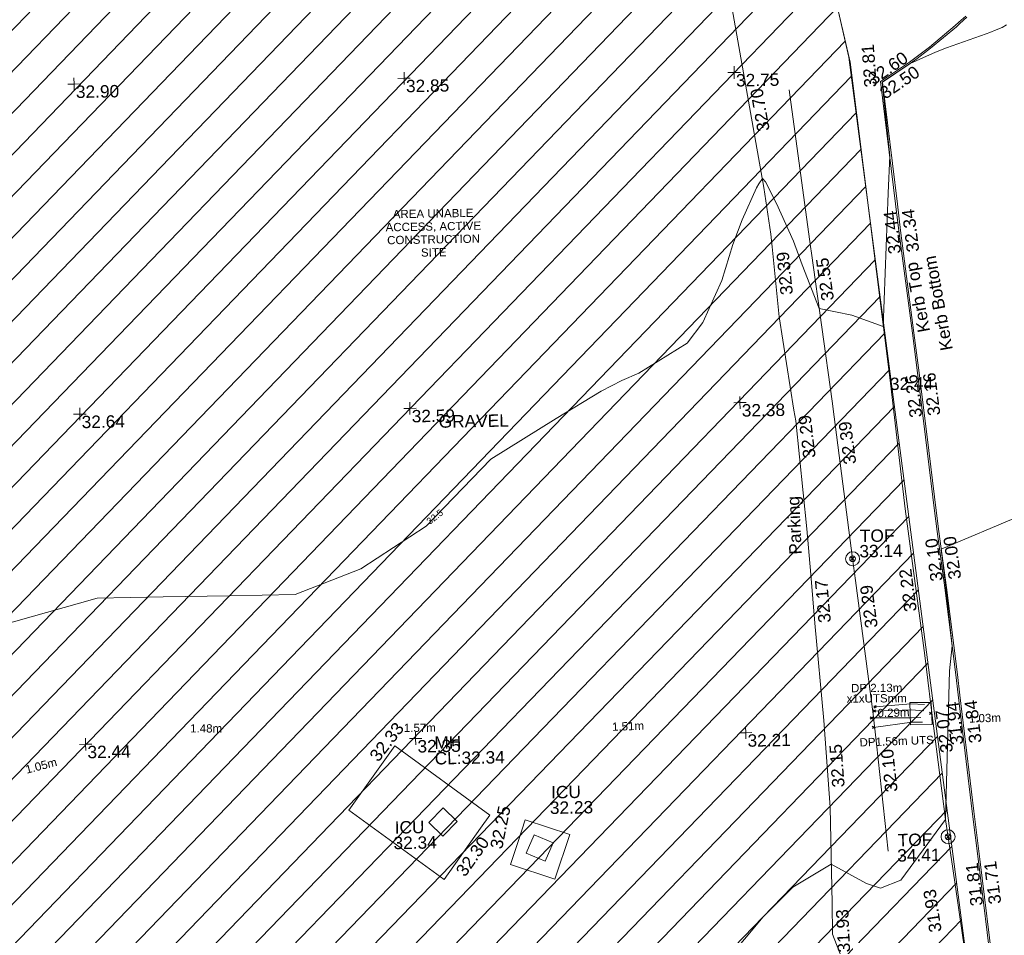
# Model space of a CAD drawing. Header units: millimetres. Extents: x -290717 to 520720, y -88450 to 287762.
# Tile 293 of 381: x 183318 to 213145, y 152050 to 179781. Entities that reach past the tile are written whole.
import ezdxf

# ---------------------------------------------------------------- set-up
doc = ezdxf.new("R2010")
doc.units = ezdxf.units.MM
for name, pattern in [('IMPORT-HIDDEN2 _3_', [4762.5, 3175, -1587.5]), ('IMPORT-UG_ELEC_LV_QLB2 _2_', [2700, 1500, -300.0000000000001, 0, -250, 150, -300.0000000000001, 0, -200]), ('IMPORT-UG_ELEC_STREET LIGHTING_QLB2 _2_', [2700, 1500, -300.0000000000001, 0, -250, 150, -300.0000000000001, 0, -200]), ('IMPORT-UG_UNIDENTIFIED_QLB2 _2_', [2500, 1500, -300.0000000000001, 0, -50, 150, -300.0000000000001, 0, -200])]:
    doc.linetypes.add(name, pattern=pattern)
for name, color, linetype, lineweight, true_color in [('00__TOPO__TOP_OF_FENCE_SYMBOL', 7, 'Continuous', 9, 0x666666), ('00_TOPO_FENCE', 7, 'Continuous', 9, 0x3f7f4f), ('00_TOPO_SERV_MH', 7, 'Continuous', 9, 0x666666), ('00_UAV_CONCRETE', 9, 'Continuous', 9, 0x808080), ('00_UAV_FENCE', 7, 'Continuous', 9, 0x264c2f), ('00_UAV_KERB_BOTTOM', 1, 'Continuous', 9, 0xff0000), ('00_UAV_KERB_TOP', 7, 'Continuous', 9, 0xa500a5), ('00_UAV_LEVEL_SPOT', 7, 'Continuous', 9, 0x666666), ('00_UAV_PARKING', 4, 'Continuous', 9, 0x00ffff), ('00_UAV_SERV_IC', 5, 'Continuous', 9, 0x0000ff), ('00_UAV_TOP_OF_FENCE', 6, 'Continuous', 9, 0xff00ff), ('01_DTM_CONTOUR_MJR', 7, 'Continuous', 9, 0x7f3f00), ('01_DTM_CONTOUR_MJR_LABELS', 7, 'Continuous', 9, 0x7f3f00), ('01_DTM_CONTOUR_MNR', 7, 'Continuous', 9, 0xa5a552), ('12333-PUM-2D-U-0001-C01 - Rev2_REVIT IMPORT_dwg', 7, 'Continuous', 9, 0x767676), ('PUM-CHAMBER EXTENTS', 6, 'IMPORT-HIDDEN2 _3_', 9, 0xff00ff), ('PUM-ELECTRIC-LV-QLB2', 1, 'IMPORT-UG_ELEC_LV_QLB2 _2_', 9, 0xff0000), ('PUM-ELECTRIC-MH', 1, 'Continuous', 9, 0xff0000), ('PUM-UNABLE TO SURVEY', 190, 'Continuous', 9, 0x7f00ff), ('PUM-UNIDENTIFIED UTILITIES-NOTES', 7, 'Continuous', 9, 0x52a500), ('PUM-UNIDENTIFIED UTILITIES-QLB2', 7, 'IMPORT-UG_UNIDENTIFIED_QLB2 _2_', 9, 0x52a500)]:
    doc.layers.add(name, color=color, linetype=linetype, lineweight=lineweight, true_color=true_color)
doc.layers.add('00_UAV_SURVEY_TEXT', color=7, linetype='Continuous', lineweight=9)
doc.layers.add('GEN-TEXT', color=7, linetype='Continuous', lineweight=9)
doc.styles.add('Arial_1', font='arial.ttf', dxfattribs={"height": 250})
doc.styles.add('Swis721 Lt BT_1', font='swissl.ttf', dxfattribs={"height": 200})
doc.styles.add('Swis721 Lt BT_2', font='swissl.ttf', dxfattribs={"height": 375})

# ---------------------------------------------------------------- blocks, each defined once
blk = doc.blocks.new('12333-PUM-2D-U-0001-C01 - Rev2_REVIT IMPORT_dwg_MSL_Node_LineworkTOF-2077248-Site Location Plan Existing')
at = {"layer": '00__TOPO__TOP_OF_FENCE_SYMBOL', "color": 254, "true_color": 0xcccccc, "flags": 128}
for points in [[(165.3591892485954, 165.3591892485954), (0, 0), (-165.3591892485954, 165.3591892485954)], [(165.3591892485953, -165.3591892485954), (0, 0), (-165.3591892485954, -165.3591892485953)]]:
    blk.add_lwpolyline(points, dxfattribs=at)
at = {"layer": '00__TOPO__TOP_OF_FENCE_SYMBOL', "color": 254, "true_color": 0xcccccc}
for radius in [562.5594001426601, 233.853208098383]:
    blk.add_circle((0, 0), radius, dxfattribs=at)
blk = doc.blocks.new('12333-PUM-2D-U-0001-C01 - Rev2_REVIT IMPORT_dwg_UAV-2077255-Site Location Plan Existing')
at = {"layer": '00_UAV_LEVEL_SPOT', "color": 254, "true_color": 0xcccccc, "flags": 128}
for points in [[(0, -500.0000000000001), (0, 0), (-500.0000000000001, 0)], [(500.0000000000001, 0), (0, 0), (0, 500.0000000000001)]]:
    blk.add_lwpolyline(points, dxfattribs=at)
blk = doc.blocks.new('12333-PUM-2D-U-0001-C01 - Rev2_REVIT IMPORT_dwg_MGS62954_T2_Galway_ITM_3d_Rev1-2077680-Site Location Plan Existing')
at = {"layer": '00_TOPO_FENCE', "color": 254, "true_color": 0xcccccc, "flags": 128}
blk.add_lwpolyline([(534089819.8181641, 725734364.0279521), (534091587.8681737, 725736440.7020699), (534092625.7930987, 725737541.3462248), (534097629.2555963, 725737998.4735422), (534105021.721773, 725738801.3791058), (534107412.8342192, 725739013.897784), (534109747.2000771, 725739215.477581), (534111269.5559804, 725739309.8737594), (534111565.4135019, 725739349.1290561), (534112422.2685639, 725735423.3515906), (534113518.8731127, 725730255.5723001), (534114553.873535, 725720679.9188492)], dxfattribs=at)
at = {"layer": '00_UAV_CONCRETE', "color": 254, "true_color": 0xcccccc, "flags": 128}
for points in [[(534100785.5775, 725705712.219), (534097941.5775001, 725707861.2190001), (534098793.4515658, 725709016.4345698), (534099362.5775001, 725709788.219), (534102204.5775, 725707636.219), (534101922.0336108, 725707253.122141)], [(534103276.7900001, 725707480.6395), (534104614.7900002, 725707015.6395001), (534104145.8553028, 725705666.3177261), (534102807.8553028, 725706131.3177263), (534103050.2516866, 725706828.7937725)]]:
    blk.add_lwpolyline(points, close=True, dxfattribs=at)
at = {"layer": '00_UAV_FENCE', "color": 254, "true_color": 0xcccccc, "flags": 128}
for points in [[(534111651.7365, 725729445.5035001), (534112218.7365, 725724688.5035001), (534112243.6368831, 725724484.7454872), (534112792.7365001, 725719991.5035001), (534112845.3735152, 725719523.6515952), (534113329.7365001, 725715218.5035), (534113405.8674285, 725714556.4588522), (534113872.7365, 725710496.5035002), (534113955.4240898, 725709591.0743918), (534114252.7365, 725706335.5035001)], [(534114553.873535, 725720679.9188492), (534114952.7900001, 725716698.6395001), (534115066.0952614, 725715711.0433478), (534115463.7900001, 725712244.6395), (534115627.3845999, 725710744.8716956), (534116006.7900002, 725707266.6395), (534116198.1602979, 725705780.1131842), (534116835.937072, 725700825.9903733), (534116960.311, 725699859.8785), (534115953.3150575, 725695962.9479376), (534115769.311, 725695250.8785001), (534114630.6823692, 725691142.6329396), (534114529.3110002, 725690776.8785), (534113464.311, 725686864.8784999), (534112917.2098656, 725686724.0475677), (534111137.3110002, 725686265.8785001), (534108066.5445354, 725685517.0495839), (534107352.311, 725685342.8784999), (534103927.8740001, 725684823.1450002)]]:
    blk.add_lwpolyline(points, dxfattribs=at)
at = {"layer": '00_UAV_KERB_BOTTOM', "color": 254, "true_color": 0xcccccc, "flags": 128}
blk.add_lwpolyline([(534117080.7950854, 725731548.4541439), (534116862.79, 725731363.6395001), (534116754.9166479, 725731269.6397105), (534115963.7900001, 725730628.6395001), (534115546.7868001, 725730327.2833487), (534115339.6923731, 725730177.622196), (534114482.79, 725729627.6395001), (534114872.8150011, 725725924.8705026), (534114956.79, 725725127.6395001), (534115308.7900001, 725722020.6395001), (534115424.3869505, 725720958.7605377), (534115652.79, 725718860.6395001), (534115881.7900001, 725716627.6395), (534115956.3361164, 725715989.7650399), (534116154.7900001, 725714291.6395001), (534116446.79, 725711647.6395), (534116510.577645, 725711023.6854421), (534116870.6255, 725707501.7915002), (534117022.4541663, 725706051.7261329), (534117393.6255001, 725702506.7915003)], dxfattribs=at)
at = {"layer": '00_UAV_KERB_TOP', "color": 254, "true_color": 0xcccccc, "flags": 128}
blk.add_lwpolyline([(534117047.2638535, 725731585.5772569), (534116830.1981184, 725731401.5589505), (534116722.7439514, 725731307.9244351), (534115933.3853028, 725730668.3567234), (534115480.1381336, 725730340.8081037), (534115311.5241086, 725730218.9556246), (534114429.8353044, 725729653.064339), (534114821.751736, 725725932.338722), (534114907.0856887, 725725122.2062602), (534115259.0955036, 725722015.1196281), (534115373.2793745, 725720966.221279), (534115603.0667809, 725718855.3834748), (534115832.0869425, 725716622.1868771), (534115905.1250635, 725715997.2159951), (534116105.1095713, 725714285.9932487), (534116397.0698851, 725711642.3525984), (534116459.5532787, 725711031.1563851), (534116820.8909728, 725707496.6455753), (534116971.3994307, 725706059.189079), (534117343.9238005, 725702501.3320494)], dxfattribs=at)
at = {"layer": '00_UAV_PARKING', "color": 254, "true_color": 0xcccccc, "flags": 128}
blk.add_lwpolyline([(534109976.79, 725731933.6395001), (534110337.1366907, 725729638.3402764), (534110471.79, 725728780.6395003), (534110837.7900001, 725726501.6395), (534111025.79, 725725089.6395001), (534111057.9836686, 725724702.3912579), (534111234.7900001, 725722575.6395), (534111633.4132858, 725719738.5908912), (534111678.7900001, 725719415.6395001), (534111954.79, 725716146.6395001), (534112052.4996197, 725714758.3889631), (534112156.79, 725713276.6395), (534112377.3110002, 725710328.8784999), (534112406.9956815, 725709771.6546237), (534112517.311, 725707700.8784999), (534112524.9048785, 725704779.5134872), (534112527.3110001, 725703853.8785), (534113243.3110001, 725701888.8785), (534113443.8404932, 725699919.1425767), (534113587.311, 725698509.8785), (534113495.3110001, 725695428.8784999), (534113434.1240752, 725694933.6605805), (534113356.3110001, 725694303.8785)], dxfattribs=at)
at = {"layer": '00_UAV_SERV_IC', "color": 254, "true_color": 0xcccccc, "flags": 128}
for points in [[(534100359.5775, 725707449.219), (534100792.5775002, 725707883.219), (534101209.8342523, 725707466.9236689), (534100776.8342522, 725707032.9236689)], [(534103540.5775, 725707023.2190001), (534104108.5775002, 725706769.219), (534103860.1075505, 725706213.5854119), (534103292.1075504, 725706467.5854118)]]:
    blk.add_lwpolyline(points, close=True, dxfattribs=at)
at = {"layer": '01_DTM_CONTOUR_MJR', "color": 254, "true_color": 0xcccccc, "flags": 128}
blk.add_lwpolyline([(534118271.1724976, 725731294.5767735), (534118139.5532585, 725731220.2785563), (534117959.7713874, 725731153.8725691), (534117762.2382672, 725731076.1973528), (534117656.3073454, 725731035.3311337), (534116441.3797591, 725730639.5322727), (534116108.4645928, 725730509.9837126), (534115340, 725730180.0000002), (534114517.7272727, 725729656.8181821), (534114477.5000001, 725729631), (534114670.0000001, 725727390), (534114601.4598725, 725726260.9325581), (534114380.0000001, 725722230.0000001), (534113439.9043113, 725722590.5080312), (534112450.0000001, 725722810.0000002), (534111961.9529064, 725724140.0208408), (534111704.4689777, 725724863.2877386), (534111214.7875038, 725726008.4308828), (534110886.7993104, 725726670.4419329), (534110800.0000001, 725726770.0000001), (534110691.6396796, 725726618.195774), (534110620.0828285, 725726492.6998451), (534110161.3360475, 725725534.355022), (534109871.4759758, 725724791.4572709), (534109511.7809883, 725723709.1153506), (534108915.4486088, 725722447.7399205), (534108430.0000002, 725721823.9158812), (534106957.3109245, 725720947.3109245), (534106430.0000002, 725720729.82906), (534105804.6312686, 725720420), (534104430.0000002, 725719620.6006007), (534102430.0000002, 725718420.0000001), (534100701.1865363, 725716691.1865362), (534100430.0000002, 725716420.0000001), (534098430.0000002, 725715170.0000001), (534096430.0000002, 725714420.0000001), (534094430.0000002, 725714420.0000001), (534092430.0000002, 725714420.0000001), (534090430.0000002, 725714420.0000001), (534086862.2316428, 725713478.0149349)], dxfattribs=at)
at = {"layer": '01_DTM_CONTOUR_MNR', "color": 254, "true_color": 0xcccccc, "flags": 128}
blk.add_lwpolyline([(534118430.0000002, 725716420.0000001), (534116020.0000001, 725715460.0000002), (534116136.7142857, 725714290.0000001), (534116300.0000001, 725712520.0000001), (534116202.8925426, 725711765.8132707), (534116010.0000001, 725707270), (534114620.3505227, 725705454.4386027), (534113997.0161486, 725705225.3681791), (534113579.8956703, 725705369.9071039), (534112520.0000001, 725705970.0000002), (534111347.1262109, 725705297.6122087), (534110430.0000002, 725704420.0000001), (534108696.6309014, 725702420.0000001)], dxfattribs=at)
at = {"xscale": 0.375, "yscale": 0.375, "zscale": 0.375}
for name, p in [('12333-PUM-2D-U-0001-C01 - Rev2_REVIT IMPORT_dwg_UAV-2077255-Site Location Plan Existing', (534090000.0000001, 725730000.0000001)), ('12333-PUM-2D-U-0001-C01 - Rev2_REVIT IMPORT_dwg_UAV-2077255-Site Location Plan Existing', (534100000.0000001, 725730000.0000001)), ('12333-PUM-2D-U-0001-C01 - Rev2_REVIT IMPORT_dwg_UAV-2077255-Site Location Plan Existing', (534110000.0000001, 725730000.0000001)), ('12333-PUM-2D-U-0001-C01 - Rev2_REVIT IMPORT_dwg_UAV-2077255-Site Location Plan Existing', (534090000.0000001, 725720000)), ('12333-PUM-2D-U-0001-C01 - Rev2_REVIT IMPORT_dwg_UAV-2077255-Site Location Plan Existing', (534100000.0000001, 725720000)), ('12333-PUM-2D-U-0001-C01 - Rev2_REVIT IMPORT_dwg_UAV-2077255-Site Location Plan Existing', (534110000.0000001, 725720000)), ('12333-PUM-2D-U-0001-C01 - Rev2_REVIT IMPORT_dwg_MSL_Node_LineworkTOF-2077248-Site Location Plan Existing', (534113330.326139, 725715212.3463299)), ('12333-PUM-2D-U-0001-C01 - Rev2_REVIT IMPORT_dwg_UAV-2077255-Site Location Plan Existing', (534090000.0000001, 725710000.0000001)), ('12333-PUM-2D-U-0001-C01 - Rev2_REVIT IMPORT_dwg_UAV-2077255-Site Location Plan Existing', (534100000.0000001, 725710000.0000001)), ('12333-PUM-2D-U-0001-C01 - Rev2_REVIT IMPORT_dwg_UAV-2077255-Site Location Plan Existing', (534110000.0000001, 725710000.0000001)), ('12333-PUM-2D-U-0001-C01 - Rev2_REVIT IMPORT_dwg_MSL_Node_LineworkTOF-2077248-Site Location Plan Existing', (534116075.0696398, 725706744.7331103))]:
    blk.add_blockref(name, p, dxfattribs=at)
at = {"layer": '00_TOPO_FENCE', "color": 251, "true_color": 0x666666, "insert": (534113938.7849032, 725729466.7294877), "char_height": 375, "width": 1495.902363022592, "attachment_point": 1, "rotation": 93.09927210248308, "line_spacing_factor": 1.005061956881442, "style": 'Swis721 Lt BT_2'}
blk.add_mtext('32.81', dxfattribs=at)
at = {"layer": '00_TOPO_FENCE', "color": 251, "true_color": 0x666666, "insert": (534114553.9000002, 725720675.1296078), "char_height": 375, "width": 1495.902363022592, "attachment_point": 1, "line_spacing_factor": 1.005061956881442, "style": 'Swis721 Lt BT_2'}
blk.add_mtext('32.44', dxfattribs=at)
at = {"layer": '00_TOPO_SERV_MH', "char_height": 375, "attachment_point": 1, "line_spacing_factor": 1.005061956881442, "style": 'Swis721 Lt BT_2'}
for s, insert, width in [('MH', (534100565.0362298, 725710050.5612832), 949.779278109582), ('CL:32.34', (534100565.0362298, 725709577.468068), 2440.932744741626)]:
    blk.add_mtext(s, dxfattribs=dict(at, insert=insert, width=width))
at = {"layer": '00_UAV_CONCRETE', "color": 251, "true_color": 0x666666, "char_height": 375, "width": 1495.902363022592, "attachment_point": 1, "line_spacing_factor": 1.005061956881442, "style": 'Swis721 Lt BT_2'}
for s, insert, rotation in [('32.33', (534098564.6674145, 725709521.8157891), 51.141471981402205), ('32.25', (534102193.7879097, 725706666.3259813), 77.52899299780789), ('32.30', (534101120.3954613, 725705982.7319407), 53.59026102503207)]:
    blk.add_mtext(s, dxfattribs=dict(at, insert=insert, rotation=rotation))
at = {"layer": '00_UAV_FENCE', "color": 251, "true_color": 0x666666, "char_height": 375, "width": 1495.902363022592, "attachment_point": 1, "line_spacing_factor": 1.005061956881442, "style": 'Swis721 Lt BT_2'}
for s, insert, rotation in [('32.55', (534112532.8793077, 725723015.6017777), 96.96732194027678), ('32.39', (534113120.7483515, 725718050.0373524), 96.41923125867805), ('32.22', (534114876.2432953, 725713555.7425119), 96.54483378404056), ('32.29', (534113684.8577337, 725713083.5248263), 96.55983713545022), ('32.07', (534115897.988566, 725709268.3087425), 96.22520863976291), ('32.10', (534114200.1239795, 725708108.9688125), 95.21801711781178), ('31.93', (534115460.8580039, 725703833.0613121), 97.33571446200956)]:
    blk.add_mtext(s, dxfattribs=dict(at, insert=insert, rotation=rotation))
at = {"layer": '00_UAV_KERB_BOTTOM', "color": 251, "true_color": 0x666666, "char_height": 375, "attachment_point": 1, "line_spacing_factor": 1.005061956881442, "style": 'Swis721 Lt BT_2'}
for s, insert, width, rotation in [('32.50', (534114357.5638426, 725729409.5340685), 1495.902363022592, 33.501045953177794), ('32.34', (534115140.3537155, 725724446.7169176), 1495.902363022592, 96.1020899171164), ('Kerb Bottom', (534116107.2189754, 725721438.0652263), 3414.456504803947, 99.37064065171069), ('32.16', (534115695.2874368, 725719481.1817548), 1495.902363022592, 96.21279722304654), ('32.00', (534116238.4024717, 725714514.3147509), 1495.902363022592, 96.66571716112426), ('31.84', (534116771.2782827, 725709544.3105195), 1495.902363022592, 95.83714421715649), ('31.71', (534117277.8666127, 725704658.0682693), 1495.902363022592, 95.9773577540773)]:
    blk.add_mtext(s, dxfattribs=dict(at, insert=insert, width=width, rotation=rotation))
at = {"layer": '00_UAV_KERB_TOP', "color": 251, "true_color": 0x666666, "char_height": 375, "attachment_point": 1, "line_spacing_factor": 1.005061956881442, "style": 'Swis721 Lt BT_2'}
for s, insert, width, rotation in [('32.60', (534114010.94157, 725729847.9248707), 1495.902363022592, 33.35094620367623), ('32.44', (534114586.5945514, 725724400.484604), 1495.902363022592, 96.09624230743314), ('Kerb Top', (534115429.3087129, 725722002.0279319), 2493.170605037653, 99.37064065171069), ('32.26', (534115141.7450492, 725719433.9470611), 1495.902363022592, 96.21279722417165), ('32.10', (534115685.2046653, 725714463.1003023), 1495.902363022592, 96.66571716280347), ('31.94', (534116217.4713022, 725709500.381334), 1495.902363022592, 95.83714421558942), ('31.81', (534116724.1565543, 725704612.9008381), 1495.902363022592, 95.97735776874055)]:
    blk.add_mtext(s, dxfattribs=dict(at, insert=insert, width=width, rotation=rotation))
at = {"layer": '00_UAV_LEVEL_SPOT', "char_height": 375, "width": 1495.902363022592, "attachment_point": 1, "line_spacing_factor": 1.005061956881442, "style": 'Swis721 Lt BT_2'}
for s, insert in [('32.90', (534090051.8765643, 725729949.1441547)), ('32.85', (534100051.8765643, 725729949.1441547)), ('32.75', (534110051.8765643, 725729949.1441547)), ('32.64', (534090051.8765643, 725719949.1441548)), ('32.59', (534100051.8765643, 725719949.1441548)), ('32.38', (534110051.8765643, 725719949.1441548)), ('32.44', (534090051.8765643, 725709949.1441547)), ('32.35', (534100051.8765643, 725709949.1441547)), ('32.21', (534110051.8765643, 725709949.1441547))]:
    blk.add_mtext(s, dxfattribs=dict(at, insert=insert))
at = {"layer": '00_UAV_PARKING', "color": 251, "true_color": 0x666666, "char_height": 375, "attachment_point": 1, "line_spacing_factor": 1.005061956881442, "style": 'Swis721 Lt BT_2'}
for s, insert, width, rotation in [('32.70', (534110677.7458386, 725728175.2953718), 1495.902363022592, 98.94838975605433), ('32.39', (534111290.3761524, 725723221.3902555), 1495.902363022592, 94.75232475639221), ('32.29', (534111894.4101518, 725718262.3622941), 1495.902363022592, 95.86069947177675), ('Parking', (534111418.0036226, 725715361.160073), 2037.276551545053, 91.50270749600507), ('32.17', (534112266.2432908, 725713272.529514), 1495.902363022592, 94.02602533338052), ('32.15', (534112595.1795284, 725708286.1812114), 1495.902363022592, 93.04940406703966), ('31.93', (534112674.9187684, 725703289.7013339), 1495.902363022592, 91.57938889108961)]:
    blk.add_mtext(s, dxfattribs=dict(at, insert=insert, width=width, rotation=rotation))
at = {"layer": '00_UAV_SERV_IC', "color": 251, "true_color": 0x666666, "char_height": 375, "attachment_point": 1, "line_spacing_factor": 1.005061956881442, "style": 'Swis721 Lt BT_2'}
for s, insert, width in [('ICU', (534104074.6208789, 725708486.8951404), 1021.012723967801), ('32.23', (534104029.7927284, 725708016.5161395), 1495.902363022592), ('ICU', (534099318.2609732, 725707504.6865695), 1021.012723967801), ('32.34', (534099273.4328226, 725707034.3075686), 1495.902363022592)]:
    blk.add_mtext(s, dxfattribs=dict(at, insert=insert, width=width))
at = {"layer": '00_UAV_SURVEY_TEXT', "color": 251, "true_color": 0x666666, "insert": (534100865.1710409, 725719771.4517734), "char_height": 375, "width": 2322.210334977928, "attachment_point": 1, "line_spacing_factor": 1.005061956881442, "style": 'Swis721 Lt BT_2'}
blk.add_mtext('GRAVEL', dxfattribs=at)
at = {"layer": '00_UAV_TOP_OF_FENCE', "color": 251, "true_color": 0x666666, "char_height": 375, "attachment_point": 1, "line_spacing_factor": 1.005061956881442, "style": 'Swis721 Lt BT_2'}
for s, insert, width in [('TOF', (534113562.1018216, 725716086.608099), 1163.479615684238), ('33.14', (534113539.6781798, 725715623.2313942), 1495.902363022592), ('TOF', (534114547.8881267, 725706855.0940968), 1163.479615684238), ('34.41', (534114525.464485, 725706391.7173918), 1495.902363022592)]:
    blk.add_mtext(s, dxfattribs=dict(at, insert=insert, width=width))
at = {"layer": '01_DTM_CONTOUR_MJR_LABELS', "color": 251, "true_color": 0x666666, "insert": (534100636.9133372, 725716781.272826), "char_height": 200, "width": 620.5117196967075, "attachment_point": 2, "rotation": 36.98285718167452, "line_spacing_factor": 1.005061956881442, "style": 'Swis721 Lt BT_1'}
blk.add_mtext('32.5', dxfattribs=at)
blk = doc.blocks.new('12333-PUM-2D-U-0001-C01 - Rev2_REVIT IMPORT_dwg-1620468-Site Location Plan Existing')
at = {"layer": 'PUM-CHAMBER EXTENTS', "true_color": 0xfff4d4}
h = blk.add_hatch(dxfattribs=at)
h.set_pattern_fill('FP_14', style=0, pattern_type=2)
h.set_pattern_definition([(45, (-533641079.65, -725615854.3560001), (-618.7184335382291, 618.7184335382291), [])])
h.paths.add_polyline_path([(403919.3501528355, 57112.64382128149), (422583.3501528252, 59059.64382132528), (425379.3501529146, 57266.64382137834), (446445.3501529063, 59135.6438213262), (445962.3501528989, 65972.64382138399), (472441.3501528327, 70954.64382134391), (475862.3501529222, 83851.64382134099), (472404.3501529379, 114549.643821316), (470529.3501529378, 123488.6438213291), (451569.3501528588, 121705.6438213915), (448766.3501529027, 118521.6438213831), (443614.3501529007, 118196.6438213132), (441393.3501528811, 120608.6438213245), (437801.3501529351, 120123.6438213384), (427379.3501529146, 117955.6438213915), (414454.350152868, 116426.6438212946), (403467.3501529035, 115261.6438213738), (398244.3501529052, 114380.6438213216), (392331.3501528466, 110751.6438213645), (389433.3501529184, 106835.6438212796), (388966.3501528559, 103227.6438213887), (391008.3501528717, 96414.64382130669), (397227.3501529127, 88458.64382130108), (396038.3501528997, 85269.64382128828), (397110.6486418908, 81772.81873260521), (398121.3501528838, 78636.64382137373), (399845.3501529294, 78913.64382137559), (400589.3501528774, 74987.64382128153), (403494.5639885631, 59392.83982322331)])
at = {"layer": 'GEN-TEXT', "color": 253, "true_color": 0xaaaaaa}
for p, q in [((472817.994813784, 94826.2884822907), (472888.7054919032, 94896.99916040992)), ((472888.7054919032, 94826.2884822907), (472817.994813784, 94896.99916040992)), ((472693.9948138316, 94490.28848228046), (472764.7054919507, 94560.99916039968)), ((472764.7054919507, 94490.28848228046), (472693.9948138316, 94560.99916039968)), ((472793.9948138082, 94696.28848228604), (472864.7054919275, 94766.99916040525)), ((472864.7054919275, 94696.28848228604), (472793.9948138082, 94766.99916040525)), ((474501.9948137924, 94600.28848226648), (474572.7054919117, 94670.99916038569)), ((474572.7054919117, 94600.28848226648), (474501.9948137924, 94670.99916038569)), ((472758.9948137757, 94205.28848224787), (472829.7054918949, 94275.99916036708)), ((472829.7054918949, 94205.28848224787), (472758.9948137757, 94275.99916036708))]:
    blk.add_line(p, q, dxfattribs=at)
at = {"layer": 'PUM-ELECTRIC-MH', "color": 21, "true_color": 0xffaaaa, "flags": 128}
blk.add_lwpolyline([(474570.350152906, 94295.64382135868), (473917.3501528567, 94301.64382129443), (473905.3501528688, 94970.64382128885), (474558.3501530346, 94964.64382135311)], close=True, dxfattribs=at)
at = {"layer": 'PUM-UNABLE TO SURVEY', "color": 7, "true_color": 0xfff4d4, "flags": 128}
blk.add_lwpolyline([(399850.549107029, 78886.2095555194), (399845.3501529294, 78913.64382137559), (398121.3501528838, 78636.64382137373), (397043.3501529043, 81981.64382134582), (396038.3501528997, 85269.64382128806), (397227.3501529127, 88458.64382130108), (391008.3501528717, 96414.64382130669), (388966.3501528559, 103227.6438213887), (389433.3501529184, 106835.6438212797), (392331.3501528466, 110751.6438213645), (398244.3501529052, 114380.6438213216), (403467.3501529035, 115261.6438213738), (414454.350152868, 116426.6438212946), (427379.3501529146, 117955.6438213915), (437801.3501529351, 120123.6438213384), (441393.3501528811, 120608.6438213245), (443614.3501529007, 118196.6438213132), (448766.3501529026, 118521.6438213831), (451569.3501528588, 121705.6438213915), (470529.3501529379, 123488.6438213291), (472404.3501529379, 114549.643821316), (475862.3501529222, 83851.64382134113), (472441.3501528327, 70954.64382134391)], dxfattribs=at)
at = {"layer": 'PUM-UNIDENTIFIED UTILITIES-QLB2', "color": 9, "true_color": 0xc5e1aa, "flags": 128}
for points in [[(472853.3501528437, 94861.6438213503), (473940.3501529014, 94928.64382138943), (474507.3501529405, 94892.64382130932)], [(472829.3501528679, 94731.64382134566), (473945.3501529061, 94750.64382131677), (474507.3501529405, 94693.64382128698)], [(472729.3501528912, 94525.64382134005), (473946.3501528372, 94507.64382130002), (474539.3501528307, 94511.64382137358)], [(472794.3501528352, 94240.64382130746), (473956.3501528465, 94377.64382129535), (474539.3501528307, 94371.64382135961)]]:
    blk.add_lwpolyline(points, dxfattribs=at)
blk.add_blockref('12333-PUM-2D-U-0001-C01 - Rev2_REVIT IMPORT_dwg_MGS62954_T2_Galway_ITM_3d_Rev1-2077680-Site Location Plan Existing', (-533641079.6498471, -725615854.3561786))
at = {"layer": 'PUM-ELECTRIC-LV-QLB2', "char_height": 250, "attachment_point": 2, "line_spacing_factor": 0.9417779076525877, "style": 'Arial_1'}
for s, insert, width, rotation in [('1.48m', (452583.0234259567, 94688.10835215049), 1160.025439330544, 358.8368768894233), ('1.57m', (459054.7060855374, 94592.90015294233), 1160.025439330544, 359.4463032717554), ('1.03m', (476172.8348753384, 94588.62918033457), 1160.025439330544, 0.5620989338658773), ('1.51m', (465356.9629367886, 94531.8576251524), 1160.025439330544, 1.053872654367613), ('DP1.56m UTS', (473487.0673061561, 93938.41178427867), 2687.341255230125, 1.053872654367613), ('1.05m', (447533.060478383, 93641.43420067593), 1160.025439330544, 13.704837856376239)]:
    blk.add_mtext(s, dxfattribs=dict(at, insert=insert, width=width, rotation=rotation))
at = {"layer": 'PUM-UNABLE TO SURVEY', "color": 51, "true_color": 0xffff7f, "insert": (459726.7066630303, 110160.6233041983), "char_height": 250, "width": 3428.043514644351, "attachment_point": 2, "line_spacing_factor": 0.9417779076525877, "style": 'Arial_1'}
blk.add_mtext('AREA UNABLE\\PACCESS, ACTIVE\\PCONSTRUCTION\\PSITE', dxfattribs=at)
at = {"layer": 'PUM-UNIDENTIFIED UTILITIES-NOTES', "char_height": 250, "line_spacing_factor": 0.9417779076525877, "style": 'Arial_1'}
for s, insert, width, attachment_point, rotation in [(' DP 2.13m', (472039.3484548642, 95567.70150767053), 1971.125020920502, 1, 359.41035585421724), ('x1xUTSmm', (471997.6680046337, 95252.284212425), 2173.134728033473, 1, 359.41035585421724), ('0.29m', (473408.0931962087, 94799.5832075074), 1160.025439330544, 2, 0.386474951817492)]:
    blk.add_mtext(s, dxfattribs=dict(at, insert=insert, width=width, attachment_point=attachment_point, rotation=rotation))

msp = doc.modelspace()

# ---------------------------------------------------------------- block references
at = {"layer": '12333-PUM-2D-U-0001-C01 - Rev2_REVIT IMPORT_dwg', "color": 254, "linetype": 'IMPORT-UG_ELEC_STREET LIGHTING_QLB2 _2_', "true_color": 0xffd4d4, "rotation": 0.9999999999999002}
msp.add_blockref('12333-PUM-2D-U-0001-C01 - Rev2_REVIT IMPORT_dwg-1620468-Site Location Plan Existing', (-261895.0770586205, 55869.5817132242), dxfattribs=at)

doc.saveas('drawing.dxf')
